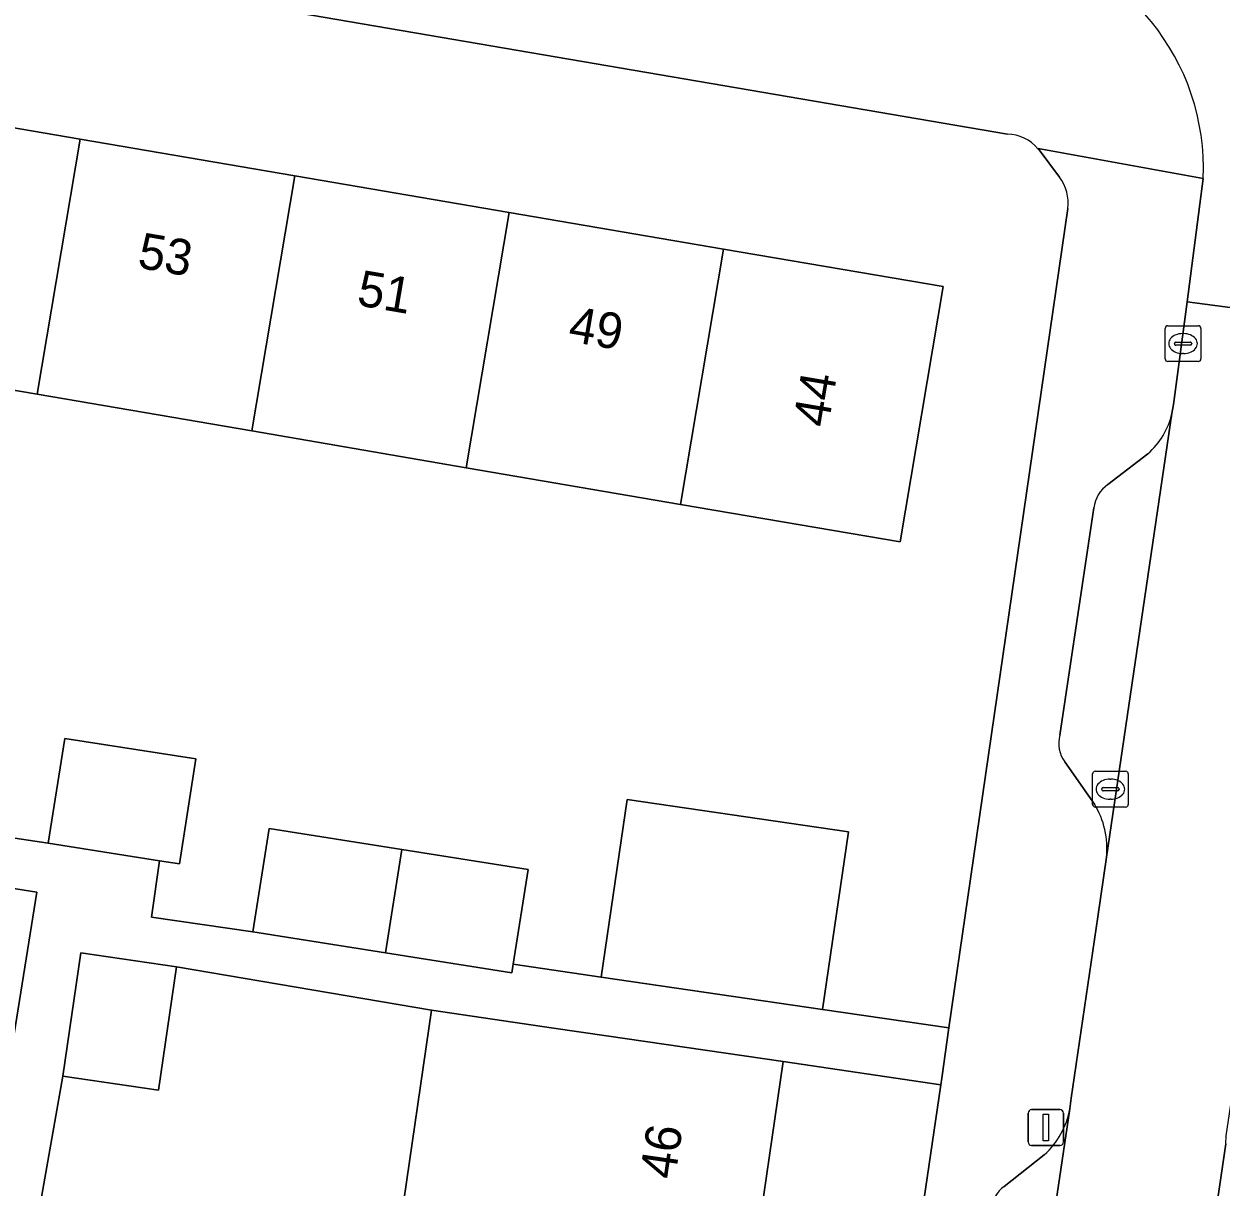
# Model space of a CAD drawing. Extents: x 163683 to 164494, y 382709 to 383872.
# Drawn here: x 163829.62 to 163863.13, y 383103.24 to 383135.79 of the extents above; entities that cross this region are included whole.
import ezdxf

# ---------------------------------------------------------------- set-up
doc = ezdxf.new("R2010")
doc.units = 0
for name, color, linetype in [('IMGEO_Erf', 7, 'Continuous'), ('IMGEO_Kolk', 7, 'Continuous'), ('IMGEO_Lichtmast', 7, 'Continuous'), ('IMGEO_Pand', 7, 'Continuous'), ('IMGEO_Pand_nummerreeks', 7, 'Continuous'), ('IMGEO_Parkeervlak_open', 7, 'Continuous'), ('IMGEO_Rijbaan_lokaal_open', 7, 'Continuous'), ('IMGEO_Voetpad_open', 7, 'Continuous')]:
    doc.layers.add(name, color=color, linetype=linetype)

msp = doc.modelspace()

# ---------------------------------------------------------------- linework, layer by layer
at = {"layer": 'IMGEO_Erf'}
for points in [[(163857.147, 383132.711), (163836.575, 383136.226), (163811.658, 383140.361)], [(163858.606, 383131.507), (163858.005, 383132.301)], [(163825.26, 383113.624), (163830.3, 383112.862), (163830.761, 383115.798), (163834.429, 383115.221), (163833.968, 383112.285), (163833.417, 383112.372), (163833.187, 383110.794), (163836.023, 383110.38), (163836.478, 383113.273), (163840.195, 383112.689), (163843.733, 383112.133), (163843.315, 383109.476), (163845.777, 383109.117), (163846.502, 383114.084), (163852.696, 383113.181), (163851.971, 383108.213), (163855.512, 383107.699), (163856.043, 383111.356), (163858.839, 383130.624)], [(163840.176, 383102.357), (163841.028, 383108.189), (163833.884, 383109.402), (163833.381, 383105.956), (163830.71, 383106.346), (163829.927, 383101.905)]]:
    msp.add_lwpolyline(points, dxfattribs=at)
for points in [[(163847.999, 383122.346), (163841.997, 383123.373), (163835.993, 383124.4), (163829.99, 383125.426), (163823.988, 383126.452), (163817.985, 383127.479), (163811.833, 383128.531), (163813.038, 383135.676), (163819.19, 383134.624), (163825.193, 383133.597), (163831.195, 383132.571), (163837.198, 383131.545), (163843.202, 383130.518), (163849.204, 383129.491), (163855.353, 383128.44), (163854.148, 383121.295)], [(163855.281, 383106.105), (163850.875, 383106.752), (163850.024, 383100.913), (163849.194, 383095.225), (163848.365, 383089.535), (163847.535, 383083.847), (163846.706, 383078.158), (163845.877, 383072.469), (163845.047, 383066.78), (163844.196, 383060.942), (163848.55, 383060.302)]]:
    msp.add_lwpolyline(points, close=True, dxfattribs=at)
for centre, radius, start, end in [((163857.124, 383131.561), 1.15, 40.0397, 88.8782), ((163857.654, 383130.783), 1.196, 352.3364, 37.2274)]:
    msp.add_arc(centre, radius, start, end, dxfattribs=at)
at = {"layer": 'IMGEO_Kolk'}
for p, q in [((163861.564, 383126.42), (163861.564, 383127.272)), ((163861.639, 383127.346), (163862.491, 383127.346)), ((163862.052, 383127.126), (163862.077, 383127.126)), ((163862.565, 383127.272), (163862.565, 383126.42)), ((163861.823, 383126.84), (163861.823, 383126.852)), ((163862.261, 383126.803), (163861.863, 383126.803)), ((163861.866, 383126.889), (163862.264, 383126.889)), ((163862.307, 383126.852), (163862.307, 383126.84)), ((163862.075, 383126.566), (163862.05, 383126.566)), ((163862.491, 383126.346), (163861.639, 383126.346)), ((163859.531, 383113.95), (163859.531, 383114.802)), ((163859.606, 383114.876), (163860.458, 383114.876)), ((163860.532, 383114.802), (163860.532, 383113.95)), ((163859.79, 383114.37), (163859.79, 383114.382)), ((163859.833, 383114.419), (163860.231, 383114.419)), ((163860.019, 383114.656), (163860.044, 383114.656)), ((163860.274, 383114.382), (163860.274, 383114.37)), ((163860.228, 383114.333), (163859.83, 383114.333)), ((163860.042, 383114.096), (163860.017, 383114.096)), ((163860.458, 383113.876), (163859.606, 383113.876))]:
    msp.add_line(p, q, dxfattribs=at)
for points in [[(163861.564, 383126.42), (163861.564, 383127.272)], [(163861.639, 383127.346), (163862.491, 383127.346)], [(163862.565, 383127.272), (163862.565, 383126.42)], [(163862.491, 383126.346), (163861.639, 383126.346)], [(163859.531, 383113.95), (163859.531, 383114.802)], [(163859.606, 383114.876), (163860.458, 383114.876)], [(163860.532, 383114.802), (163860.532, 383113.95)], [(163860.458, 383113.876), (163859.606, 383113.876)]]:
    msp.add_lwpolyline(points, dxfattribs=at)
for centre, radius, start, end in [((163861.641, 383127.27), 0.0765, 91.552, 178.448), ((163861.641, 383127.27), 0.0765, 91.552, 178.448), ((163862.489, 383127.27), 0.0765, 1.552, 88.448), ((163862.489, 383127.27), 0.0765, 1.552, 88.448), ((163861.863, 383126.849), 0.0403, 85.8775, 175.7526), ((163861.86, 383126.839), 0.0366, 178.938, 274.7102), ((163862.264, 383126.846), 0.043, 264.8664, 352.4533), ((163862.268, 383126.851), 0.0386, 1.7309, 96.639), ((163861.641, 383126.422), 0.0765, 181.552, 268.448), ((163861.641, 383126.422), 0.0765, 181.552, 268.448), ((163862.489, 383126.422), 0.0765, 271.552, 358.448), ((163862.489, 383126.422), 0.0765, 271.552, 358.448), ((163859.608, 383114.8), 0.0765, 91.552, 178.448), ((163859.608, 383114.8), 0.0765, 91.552, 178.448), ((163860.456, 383114.8), 0.0765, 1.552, 88.448), ((163860.456, 383114.8), 0.0765, 1.552, 88.448), ((163859.83, 383114.379), 0.0403, 85.8775, 175.7526), ((163860.235, 383114.381), 0.0386, 1.7309, 96.639), ((163859.827, 383114.369), 0.0366, 178.938, 274.7102), ((163860.231, 383114.376), 0.043, 264.8664, 352.4533), ((163859.608, 383113.952), 0.0765, 181.552, 268.448), ((163859.608, 383113.952), 0.0765, 181.552, 268.448), ((163860.456, 383113.952), 0.0765, 271.552, 358.448), ((163860.456, 383113.952), 0.0765, 271.552, 358.448)]:
    msp.add_arc(centre, radius, start, end, dxfattribs=at)
for centre, major_axis, ratio, start_param, end_param in [((163862.051, 383126.846), (-0.387, 0.002), 0.722429, 4.712389, 7.853982), ((163862.076, 383126.846), (-0.39, 0.002), 0.717154, 1.570796, 4.712389), ((163860.018, 383114.376), (-0.387, 0.002), 0.722429, 4.712389, 7.853982), ((163860.043, 383114.376), (-0.39, 0.002), 0.717154, 1.570796, 4.712389)]:
    msp.add_ellipse(centre, major_axis=major_axis, ratio=ratio, start_param=start_param, end_param=end_param, dxfattribs=at)
at = {"layer": 'IMGEO_Lichtmast'}
for p, q in [((163857.827, 383105.408), (163858.617, 383105.408)), ((163858.617, 383105.408), (163857.827, 383105.408)), ((163857.727, 383104.508), (163857.727, 383105.308)), ((163857.727, 383105.308), (163857.727, 383104.508)), ((163858.717, 383105.308), (163858.717, 383104.508)), ((163858.717, 383104.508), (163858.717, 383105.308)), ((163858.617, 383104.408), (163857.827, 383104.408)), ((163857.827, 383104.408), (163858.617, 383104.408))]:
    msp.add_line(p, q, dxfattribs=at)
msp.add_lwpolyline([(163858.147, 383105.283), (163858.297, 383105.283), (163858.297, 383104.533), (163858.147, 383104.533), (163858.147, 383105.283)], dxfattribs=at)
for centre, start, end in [((163857.827, 383105.308), 90, 180), ((163857.827, 383105.308), 90, 180), ((163858.617, 383105.308), 0, 90), ((163858.617, 383105.308), 360, 90), ((163857.827, 383104.508), 180, 270), ((163857.827, 383104.508), 180, 270), ((163858.617, 383104.508), 270, 0), ((163858.617, 383104.508), 270, 0)]:
    msp.add_arc(centre, 0.1, start, end, dxfattribs=at)
at = {"layer": 'IMGEO_Pand'}
for points in [[(163825.193, 383133.597), (163823.988, 383126.452), (163829.99, 383125.426), (163831.195, 383132.571)], [(163835.993, 383124.4), (163837.198, 383131.545), (163831.195, 383132.571), (163829.99, 383125.426)], [(163835.993, 383124.4), (163841.997, 383123.373), (163843.202, 383130.518), (163837.198, 383131.545)], [(163847.999, 383122.346), (163849.204, 383129.491), (163843.202, 383130.518), (163841.997, 383123.373)], [(163847.999, 383122.346), (163854.148, 383121.295), (163855.353, 383128.44), (163849.204, 383129.491)], [(163834.429, 383115.221), (163830.761, 383115.798), (163830.3, 383112.862), (163833.417, 383112.372), (163833.968, 383112.285)], [(163852.696, 383113.181), (163846.502, 383114.084), (163845.777, 383109.117), (163851.971, 383108.213)], [(163840.195, 383112.689), (163836.478, 383113.273), (163836.023, 383110.38), (163839.741, 383109.796)], [(163840.195, 383112.689), (163839.741, 383109.796), (163843.278, 383109.24), (163843.315, 383109.476), (163843.733, 383112.133)], [(163825.496, 383112.203), (163825.13, 383109.9), (163826.686, 383109.653), (163826.386, 383107.76), (163829.309, 383107.297), (163829.975, 383111.493)], [(163833.884, 383109.402), (163831.213, 383109.792), (163830.71, 383106.346), (163833.381, 383105.956)], [(163850.875, 383106.752), (163845.928, 383107.473), (163844.442, 383107.69), (163841.028, 383108.189), (163840.176, 383102.357), (163843.591, 383101.856), (163850.024, 383100.913)]]:
    msp.add_lwpolyline(points, close=True, dxfattribs=at)
at = {"layer": 'IMGEO_Parkeervlak_open'}
for points in [[(163859.922, 383112.474), (163861.755, 383124.889)], [(163861.083, 383123.762), (163859.96, 383122.899)], [(163859.567, 383122.25), (163858.62, 383115.889)], [(163858.757, 383115.145), (163859.585, 383113.959)], [(163854.78, 383077.716), (163858.894, 383105.434)], [(163863.259, 383104.454), (163859.224, 383077.004)], [(163858.178, 383104.148), (163857.059, 383103.26)]]:
    msp.add_lwpolyline(points, dxfattribs=at)
for centre, radius, start, end in [((163859.659, 383125.375), 2.151, 311.4391, 346.948), ((163860.476, 383122.143), 0.915, 124.3168, 173.2895), ((163859.407, 383115.649), 0.823, 163.0696, 217.7975), ((163857.527, 383112.711), 2.407, 354.3446, 31.2272), ((163856.731, 383105.796), 2.194, 311.2891, 350.4958), ((163857.605, 383102.51), 0.927, 126.0558, 172.7125)]:
    msp.add_arc(centre, radius, start, end, dxfattribs=at)
at = {"layer": 'IMGEO_Rijbaan_lokaal_open'}
msp.add_lwpolyline([(163862.631, 383131.466), (163862.177, 383128.016), (163866.703, 383127.414), (163867.129, 383130.217)], dxfattribs=at)
msp.add_lwpolyline([(163854.78, 383077.716), (163854.715, 383077.318), (163849.758, 383043.744), (163854.212, 383043.097), (163859.156, 383076.5), (163859.224, 383077.004), (163863.259, 383104.454), (163863.269, 383104.674), (163864.308, 383111.615), (163864.369, 383112.014), (163866.174, 383123.88), (163866.197, 383124.078), (163866.703, 383127.414), (163862.177, 383128.016), (163861.798, 383125.141), (163861.755, 383124.889), (163859.922, 383112.474), (163859.678, 383110.807), (163858.937, 383105.729), (163858.894, 383105.434)], close=True, dxfattribs=at)
msp.add_arc((163856.115, 383131.74), 6.522, 357.5946, 80.5803, dxfattribs=at)
at = {"layer": 'IMGEO_Voetpad_open'}
for points in [[(163811.658, 383140.361), (163836.575, 383136.226), (163857.147, 383132.711)], [(163861.755, 383124.889), (163861.798, 383125.141), (163862.177, 383128.016), (163862.631, 383131.466), (163858.005, 383132.301), (163858.606, 383131.507)], [(163858.005, 383132.301), (163862.631, 383131.466)], [(163858.839, 383130.624), (163856.043, 383111.356), (163855.512, 383107.699), (163855.308, 383106.292), (163855.281, 383106.105), (163848.55, 383060.302), (163848.348, 383058.925), (163840.396, 383004.806), (163837.504, 382984.157), (163837.364, 382983.156), (163834.947, 382966.01), (163834.128, 382959.773), (163833.909, 382958.105), (163836.958, 382956.606), (163837.962, 382963.244), (163838.367, 382966.298)], [(163859.96, 383122.899), (163861.083, 383123.762)], [(163858.62, 383115.889), (163859.567, 383122.25)], [(163859.585, 383113.959), (163858.757, 383115.145)], [(163829.927, 383101.905), (163830.71, 383106.346), (163831.213, 383109.792), (163833.884, 383109.402), (163841.028, 383108.189), (163844.442, 383107.69), (163845.928, 383107.473), (163850.875, 383106.752), (163855.281, 383106.105), (163855.308, 383106.292), (163855.512, 383107.699), (163851.971, 383108.213), (163845.777, 383109.117), (163843.315, 383109.476), (163843.278, 383109.24), (163839.741, 383109.796), (163836.023, 383110.38), (163833.187, 383110.794), (163833.417, 383112.372), (163830.3, 383112.862), (163825.26, 383113.624)], [(163858.894, 383105.434), (163858.937, 383105.729), (163859.678, 383110.807), (163859.922, 383112.474)], [(163825.496, 383112.203), (163829.975, 383111.493), (163829.309, 383107.297)], [(163857.059, 383103.26), (163858.178, 383104.148)]]:
    msp.add_lwpolyline(points, dxfattribs=at)
for centre, radius, start, end in [((163856.115, 383131.74), 6.522, 357.5946, 80.5803), ((163857.124, 383131.561), 1.15, 40.0397, 88.8782), ((163857.654, 383130.783), 1.196, 352.3364, 37.2274), ((163859.659, 383125.375), 2.151, 311.4391, 346.948), ((163860.476, 383122.143), 0.915, 124.3168, 173.2895), ((163859.407, 383115.649), 0.823, 163.0696, 217.7975), ((163857.527, 383112.711), 2.407, 354.3446, 31.2272), ((163856.731, 383105.796), 2.194, 311.2891, 350.4958), ((163857.605, 383102.51), 0.927, 126.0558, 172.7125)]:
    msp.add_arc(centre, radius, start, end, dxfattribs=at)

# ---------------------------------------------------------------- texts
at = {"layer": 'IMGEO_Pand_nummerreeks'}
for s, rotation, p in [('53', 350.2961, (163832.768, 383128.975)), ('51', 350.2961, (163838.907, 383127.925)), ('49', 350.2961, (163844.824, 383126.913)), ('44', 80.4272, (163852.128, 383124.472)), ('46', 81.7038, (163847.845, 383103.435))]:
    msp.add_text(s, height=1, rotation=rotation, dxfattribs=at).set_placement(p)

doc.saveas('drawing.dxf')
